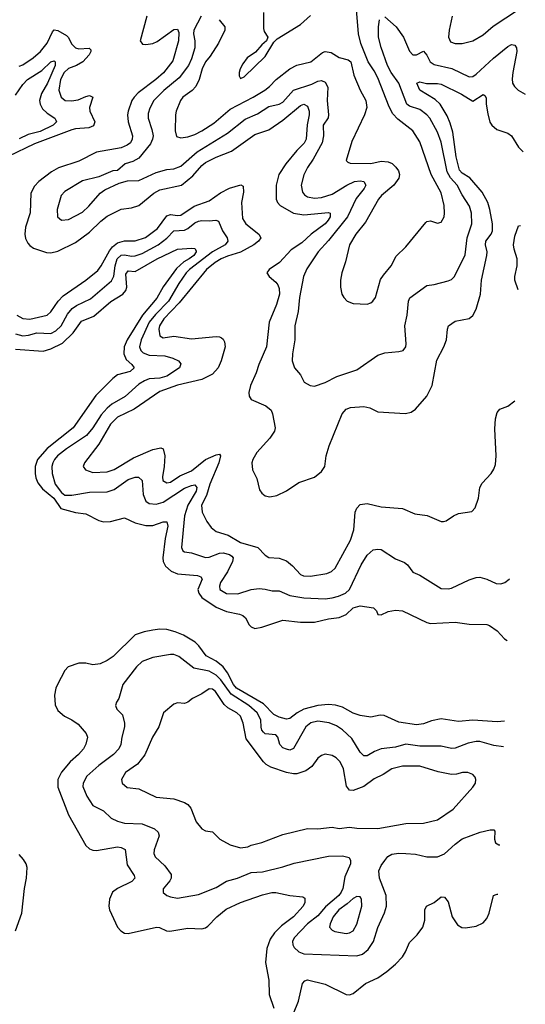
# Model space of a CAD drawing. Header units: inches. Extents: x 1552611 to 1694776, y 811966 to 917215.
# Tile 546 of 549: x 1691693 to 1694569, y 902692 to 908290. Entities that reach past the tile are written whole.
import ezdxf

# ---------------------------------------------------------------- set-up
doc = ezdxf.new("R2010")
doc.units = ezdxf.units.IN
doc.header["$MEASUREMENT"] = 0
doc.layers.add('B6990', color=7, linetype='Continuous')

msp = doc.modelspace()

# ---------------------------------------------------------------- linework, layer by layer
at = {"layer": 'B6990', "color": 5}
for points, elevation in [([(1692827.2, 908290), (1692859.5, 908250), (1692859.7, 908230), (1692823.6, 908156.4), (1692776.6, 908083.4), (1692749.1, 908050), (1692732, 908010), (1692714.4, 907950), (1692695.5, 907910), (1692673.3, 907886.7), (1692620.2, 907850), (1692607.5, 907830), (1692583.2, 907770), (1692579.7, 907750), (1692577.8, 907657.8), (1692585.9, 907625.9), (1692610, 907619.2), (1692650, 907624.4), (1692690, 907638), (1692730, 907658.7), (1692798.3, 907701.7), (1692890, 907781.4), (1693022, 907850), (1693088, 907890), (1693114, 907910), (1693151.8, 907950), (1693230, 908011), (1693270, 908031.7), (1693350, 908050.2), (1693416.4, 908103.6), (1693430, 908108.2), (1693464.1, 908104.1), (1693510, 908074.3), (1693562.2, 908062.2), (1693576.9, 908050), (1693593.9, 907973.9), (1693630.3, 907890), (1693662.3, 907830), (1693667.8, 907790), (1693654.7, 907750), (1693582.9, 907597.1), (1693550.4, 907490), (1693559.5, 907479.5), (1693573.7, 907473.7), (1693690, 907471.6), (1693750, 907485.1), (1693790, 907482.4), (1693811.7, 907471.7), (1693832.1, 907452.1), (1693847.8, 907430), (1693853.8, 907410), (1693850.1, 907389.9), (1693822.2, 907350), (1693752.2, 907290), (1693735, 907270), (1693661.1, 907138.9), (1693605.4, 907070), (1693569.3, 907010), (1693545.9, 906914.1), (1693524.7, 906850), (1693517.4, 906810), (1693517.6, 906770), (1693526.4, 906730), (1693536.3, 906710), (1693556, 906690), (1693590, 906677.3), (1693670, 906673), (1693690, 906679.3), (1693702, 906690), (1693717.4, 906710), (1693746.4, 906813.6), (1693761.7, 906838.4), (1693805.4, 906890), (1693834.4, 906945.6), (1693890, 906998.7), (1694003, 907137), (1694010, 907143.1), (1694030, 907146.7), (1694070, 907133.7), (1694090, 907138.4), (1694107.1, 907170), (1694110.6, 907190), (1694106.9, 907233.1), (1694090, 907305.6), (1694033.3, 907410), (1693970, 907595.8), (1693930, 907658.2), (1693843.7, 907723.7), (1693815, 907755), (1693794.8, 907794.8), (1693730, 907959.6), (1693710, 907999.7), (1693674.9, 908050), (1693634.5, 908154.5), (1693621.2, 908210), (1693606.9, 908370)], 860), ([(1693079.3, 908330), (1693080.8, 908240.8), (1693083.6, 908223.6), (1693104, 908190), (1693096.3, 908170), (1693070, 908147.6), (1693033.8, 908106.2), (1692986.6, 908073.4), (1692961.7, 908038.3), (1692946.5, 908010), (1692942.2, 907990), (1692941.7, 907970), (1692950, 907955.5), (1692970, 907964.6), (1693090, 908080.3), (1693138, 908162), (1693158.5, 908181.5), (1693290, 908262.4), (1693346.6, 908313.4)], 880), ([(1694153.3, 908310), (1694135.5, 908230), (1694131.5, 908190), (1694144.3, 908164.3), (1694170, 908154.7), (1694210, 908155.5), (1694270, 908169.2), (1694330, 908203.2), (1694387.4, 908252.6), (1694530, 908348.3)], 860), ([(1692417, 908310), (1692379.2, 908170), (1692391.3, 908151.3), (1692410, 908149.4), (1692450, 908155.3), (1692474.2, 908165.8), (1692570, 908233.4), (1692590, 908236.9), (1692597.7, 908217.7), (1692597.1, 908170), (1692563.4, 908056.6), (1692511.4, 907988.6), (1692467.9, 907950), (1692366.4, 907873.6), (1692343.6, 907850), (1692331.9, 907830), (1692309.3, 907770.7), (1692306.2, 907750), (1692310.1, 907710), (1692334.2, 907630), (1692333.7, 907610), (1692323.3, 907590), (1692304.3, 907575.7), (1692270, 907561.2), (1692130, 907536.2), (1692030, 907485.9), (1691913.1, 907446.9), (1691874.5, 907425.5), (1691802, 907370), (1691776.6, 907343.4), (1691756.9, 907303.1), (1691752.5, 907192.5), (1691725.8, 907110), (1691721.5, 907070), (1691725.3, 907045.3), (1691738.6, 907018.6), (1691750, 907005.3), (1691771.6, 906991.6), (1691845.9, 906965.9), (1691870, 906963.7), (1691910, 906973.9), (1692010, 907023.5), (1692090, 907082.2), (1692154.6, 907145.4), (1692190, 907172.3), (1692270, 907212.3), (1692330, 907221.1), (1692370, 907234), (1692456.7, 907303.3), (1692490, 907323.1), (1692613.5, 907350), (1692677.3, 907402.7), (1692730, 907461.6), (1692750, 907477.9), (1692810, 907507.8), (1692897.8, 907542.2), (1693030, 907636.3), (1693110, 907663.5), (1693190, 907719.1), (1693290, 907802), (1693310, 907809.2), (1693330, 907798), (1693339.8, 907770), (1693340.4, 907750), (1693327.7, 907692.3), (1693322.3, 907610), (1693312, 907588), (1693270, 907546), (1693206.4, 907470), (1693167.9, 907410), (1693152, 907350), (1693151.8, 907270), (1693159.7, 907250), (1693174.4, 907234.4), (1693250.4, 907190), (1693310, 907181.3), (1693450, 907194.6), (1693458.3, 907190), (1693459.5, 907170), (1693448.8, 907150), (1693430, 907129.4), (1693351.9, 907070), (1693298.7, 907021.2), (1693238.1, 906981.9), (1693171.2, 906908.8), (1693112.2, 906870), (1693099.3, 906850), (1693112.4, 906830), (1693150, 906797.4), (1693161.6, 906781.6), (1693170, 906761), (1693170.1, 906730), (1693154.3, 906670), (1693111.4, 906570), (1693096.5, 906430), (1693052.7, 906330), (1693038.1, 906281.9), (1693006.8, 906210), (1692996.2, 906170), (1692997.8, 906150), (1693010.2, 906130.2), (1693093.9, 906093.9), (1693123.2, 906070), (1693131.1, 906050), (1693146.7, 905970), (1693142.8, 905950), (1693116.9, 905910), (1693041.6, 905830), (1693019.4, 905790), (1693013.7, 905770), (1693016.5, 905730), (1693041.6, 905681.6), (1693057.8, 905617.8), (1693070, 905598.9), (1693090, 905582.9), (1693116.4, 905576.4), (1693155.2, 905584.8), (1693210, 905611.1), (1693281.9, 905658.1), (1693370, 905689), (1693410, 905720.4), (1693428.2, 905750), (1693437.2, 905810), (1693453.3, 905866.7), (1693527, 906050), (1693550, 906075.5), (1693575.2, 906084.8), (1693650.2, 906090.2), (1693684, 906084), (1693730, 906061.3), (1693888.4, 906051.5), (1693920.7, 906059.3), (1693944.7, 906075.3), (1694008.4, 906150), (1694039.3, 906210), (1694065.6, 906354.4), (1694106.2, 906430), (1694121.7, 906470), (1694126, 906530), (1694133, 906550), (1694170, 906576), (1694250, 906590.3), (1694271.3, 906608.7), (1694290, 906644.9), (1694314.6, 906730), (1694321, 906810), (1694350.4, 906950), (1694352.5, 906970), (1694343.4, 907010), (1694343.9, 907030), (1694374.5, 907070), (1694381.9, 907090), (1694383.2, 907130), (1694368.3, 907210), (1694355.4, 907250), (1694323.7, 907310), (1694252.9, 907390), (1694210, 907417.9), (1694194.4, 907434.4), (1694175.2, 907510), (1694158, 907650), (1694142.5, 907702.5), (1694124, 907744), (1694084.3, 907810), (1694055.8, 907835.8), (1693969.2, 907889.2), (1693952, 907930), (1693970, 907936.5), (1694006.4, 907926.4), (1694070, 907926.6), (1694090, 907922.7), (1694206.9, 907866.9), (1694270, 907826), (1694330, 907864), (1694339.3, 907859.3), (1694346, 907846), (1694346.5, 907810), (1694355.5, 907755.5), (1694368.3, 907708.3), (1694378.4, 907690), (1694406.6, 907666.6), (1694470, 907644.9), (1694490, 907630.3), (1694530, 907565.8), (1694558, 907539)], 820), ([(1692726.1, 908310), (1692683.9, 908230), (1692681.4, 908210), (1692690.1, 908170), (1692689.6, 908130), (1692670, 908066.9), (1692652.7, 908030), (1692600.1, 907959.9), (1692513.3, 907886.7), (1692455.6, 907830), (1692432.6, 907787.4), (1692423.7, 907756.3), (1692423.3, 907730), (1692445.4, 907665.4), (1692451.9, 907630), (1692449, 907610), (1692436.7, 907583.3), (1692370, 907502), (1692337, 907483), (1692292.7, 907470), (1692250, 907433.2), (1692222, 907430), (1692142.7, 907397.3), (1692050, 907373), (1691950, 907314), (1691929.2, 907290), (1691905.5, 907210), (1691908.7, 907170), (1691930, 907150.4), (1691970, 907153.1), (1692050, 907195.9), (1692086.6, 907230), (1692150, 907303.6), (1692177.6, 907322.4), (1692258.7, 907361.3), (1692306.3, 907373.7), (1692370, 907376.6), (1692470, 907422.1), (1692530, 907438.2), (1692570, 907442.7), (1692610, 907457.8), (1692702.1, 907538), (1692874.4, 907645.6), (1692975.9, 907724.1), (1693046.1, 907753.9), (1693110, 907795.5), (1693170, 907808.9), (1693190, 907821.9), (1693250.2, 907889.8), (1693355.7, 907924.3), (1693390, 907940.8), (1693410, 907944.8), (1693430, 907935.6), (1693445.5, 907905.5), (1693441.9, 907830), (1693450.2, 907750), (1693447.5, 907732.5), (1693418.9, 907690), (1693421.6, 907630), (1693412.9, 907590), (1693362.3, 907497.7), (1693330, 907449.6), (1693310, 907407), (1693295, 907350), (1693301.4, 907310), (1693313.6, 907293.6), (1693330, 907283.2), (1693370, 907276.2), (1693410, 907279.3), (1693470, 907298.7), (1693554.6, 907350), (1693596.9, 907370), (1693630, 907374.6), (1693650, 907370.7), (1693662.9, 907350), (1693653.1, 907330), (1693607.5, 907272.5), (1693557.1, 907170), (1693450, 907033.8), (1693391.5, 906970), (1693325.6, 906874.4), (1693307.2, 906830), (1693284.5, 906710), (1693276.3, 906630), (1693257.7, 906550), (1693257.4, 906470), (1693244.5, 906390), (1693244, 906350), (1693256.4, 906310), (1693290.5, 906270), (1693310.7, 906230), (1693346, 906210), (1693370, 906207), (1693430, 906226.5), (1693498, 906262), (1693610, 906299.6), (1693730, 906382.8), (1693770, 906396.5), (1693850, 906402.6), (1693875.1, 906410), (1693889.6, 906430), (1693892.3, 906447.7), (1693883.9, 906550), (1693897.6, 906610), (1693904.5, 906690), (1693911.7, 906708.3), (1694010, 906779.5), (1694050, 906784.2), (1694130, 906804.4), (1694150, 906813.1), (1694165.7, 906830), (1694226.6, 906953.4), (1694239.1, 907050), (1694265.5, 907130), (1694264.1, 907190), (1694251.5, 907230), (1694210, 907294.7), (1694181.1, 907350), (1694143.7, 907390), (1694125.4, 907425.4), (1694090, 907593.6), (1694070, 907650.9), (1694025.9, 907730), (1694009.1, 907750), (1693970, 907778.8), (1693910, 907798.5), (1693895.3, 907810), (1693849, 907930), (1693806.2, 907990), (1693785.5, 908030), (1693749, 908131), (1693735, 908190), (1693733.5, 908250), (1693739.7, 908290)], 840), ([(1693770, 908306), (1693834.7, 908250), (1693877.3, 908190), (1693910, 908110.3), (1693930, 908091.1), (1693950, 908091.1), (1693990, 908111.5), (1694010, 908087.4), (1694028.9, 908050), (1694050, 908035), (1694152.3, 908012.3), (1694250, 907964.6), (1694270, 907967.8), (1694290, 907980.2), (1694388, 908072), (1694470, 908138.4), (1694490, 908148), (1694510, 908144.9), (1694518.6, 908130), (1694521.3, 908110), (1694498, 907990), (1694493.7, 907953.7), (1694496, 907930), (1694507, 907910), (1694528.4, 907890), (1694569.4, 907867.2)], 840), ([(1691690, 908025.8), (1691710, 908033), (1691770, 908072.9), (1691811.4, 908110), (1691850, 908155.7), (1691880, 908220), (1691890, 908232.2), (1691910, 908227.9), (1691959.4, 908199.4), (1691969.7, 908189.7), (1691990.5, 908150.5), (1692010, 908130.2), (1692030, 908123.8), (1692087.6, 908127.6), (1692097.7, 908117.7), (1692098.5, 908110), (1692088.7, 908090), (1692051.6, 908050), (1692015.9, 908030), (1691970, 908012.9), (1691945.4, 907990), (1691925.7, 907950), (1691915.5, 907890), (1691928.5, 907850), (1691950.8, 907830.8), (1691988.2, 907828.2), (1692025.7, 907834.3), (1692070, 907854.2), (1692090, 907858.2), (1692108.2, 907850), (1692089.4, 907790), (1692092, 907770), (1692120.7, 907710), (1692113.4, 907686.6), (1692085.5, 907674.5), (1692010.1, 907669.9), (1691990, 907664.7), (1691776.7, 907583.3), (1691628.1, 907511.9)], 780), ([(1691670, 907860.2), (1691710, 907920.9), (1691737, 907950), (1691818.6, 908001.4), (1691870, 908050.2), (1691890, 908056.5), (1691895.6, 908050), (1691893.9, 908030), (1691850.4, 907929.5), (1691817.6, 907870), (1691806.5, 907830), (1691809, 907809), (1691822.9, 907782.9), (1691850, 907758.5), (1691892.3, 907730), (1691898.9, 907718.9), (1691903.2, 907710), (1691884.2, 907690), (1691810, 907653.5), (1691742.1, 907637.9), (1691690, 907612.7)], 760), ([(1691676.5, 906610), (1691710, 906590.8), (1691750, 906587.5), (1691850, 906610.2), (1691870, 906628.5), (1691912.7, 906690), (1691940.1, 906719.9), (1692070, 906808.2), (1692136.9, 906863.1), (1692157.1, 906890), (1692203.4, 906976.6), (1692221.8, 906998.2), (1692250, 907020.5), (1692290, 907031.8), (1692350, 907031.8), (1692409, 907051), (1692477.2, 907102.8), (1692530, 907175.2), (1692550, 907182.8), (1692590, 907175.8), (1692610, 907178.2), (1692686.3, 907230), (1692770, 907260.8), (1692834.9, 907305.1), (1692887.3, 907332.7), (1692951.7, 907351.7), (1692964.2, 907344.2), (1692965.8, 907310), (1692954.5, 907250), (1692959.6, 907159.6), (1692979.3, 907130), (1693053.5, 907070), (1693064.8, 907050), (1693052.2, 907030), (1693024.8, 907010), (1692950, 906967.9), (1692874.5, 906945.5), (1692839.5, 906930), (1692805.7, 906910), (1692755.2, 906870), (1692599.7, 906680.3), (1692513.6, 906590), (1692488.1, 906550), (1692483.8, 906530), (1692490, 906493.1), (1692510, 906481.2), (1692570, 906490.7), (1692670, 906474.6), (1692810, 906487.9), (1692830, 906487.2), (1692841.1, 906481.1), (1692850, 906474.4), (1692858.5, 906458.5), (1692862.5, 906430), (1692840.1, 906350), (1692822.7, 906310), (1692790, 906275), (1692730, 906243.4), (1692590, 906212), (1692490, 906175.4), (1692343.8, 906076.2), (1692250, 906029.9), (1692210, 905989.9), (1692143.6, 905876.4), (1692060.9, 905770), (1692053.7, 905750), (1692068.2, 905730), (1692110, 905715.5), (1692190, 905718.5), (1692230, 905731.7), (1692341.3, 905798.7), (1692450, 905847.2), (1692496.5, 905856.5), (1692510.1, 905850.1), (1692519.2, 905810), (1692515.8, 905750), (1692504.8, 905690), (1692507.3, 905670), (1692530, 905656.1), (1692550, 905661), (1692604, 905696), (1692670, 905725.2), (1692750, 905788.6), (1692810, 905816.6), (1692830, 905820.3), (1692835.5, 905810), (1692826.6, 905770), (1692775.5, 905650), (1692755.8, 905584.2), (1692727.8, 905530), (1692730.2, 905490), (1692756.7, 905436.7), (1692782.7, 905402.7), (1692810, 905380.2), (1692879.5, 905359.5), (1692950, 905317.3), (1693047.6, 905290), (1693090, 905245.3), (1693110, 905231.6), (1693170, 905229.2), (1693210, 905214.2), (1693245.5, 905185.5), (1693290, 905136.5), (1693307.6, 905127.6), (1693347, 905127), (1693439.6, 905140.5), (1693467.2, 905152.8), (1693488, 905172), (1693574.4, 905330), (1693594.2, 905390), (1693600.6, 905490), (1693610, 905513.1), (1693630, 905533.2), (1693670, 905540.2), (1693750, 905520.3), (1693870, 905510.3), (1693941, 905481), (1694011.3, 905471.3), (1694090, 905437.1), (1694103.7, 905436.3), (1694119.1, 905440.9), (1694160.9, 905470), (1694190, 905483.1), (1694265.3, 905494.7), (1694284.9, 905515.1), (1694302.4, 905570), (1694310, 905630.7), (1694324.5, 905655.5), (1694374.5, 905710), (1694390, 905734), (1694399.3, 905760.7), (1694404, 905810), (1694395.7, 905964.3), (1694400, 906020), (1694410, 906057.3), (1694424.8, 906075.2), (1694470, 906092.8), (1694510.5, 906123.3)], 780), ([(1691670, 906503), (1691710, 906492.9), (1691743.7, 906496.3), (1691790, 906509.2), (1691870, 906505.2), (1691899.3, 906520.7), (1691929.3, 906550), (1691965, 906615), (1691992.2, 906647.8), (1692015.3, 906664.7), (1692096.2, 906703.8), (1692214.9, 906805.1), (1692228.3, 906831.6), (1692236.7, 906890), (1692248.3, 906930), (1692270, 906951.7), (1692290, 906953.9), (1692330, 906944.7), (1692350, 906946.6), (1692390, 906961.5), (1692481.7, 907010), (1692530, 907048.6), (1692569.9, 907090.1), (1692630, 907093), (1692650, 907103.1), (1692690, 907134.2), (1692710, 907145.1), (1692730, 907148.8), (1692770, 907145.7), (1692809.3, 907149.3), (1692823.6, 907143.6), (1692847.6, 907090), (1692873.5, 907050), (1692877.2, 907030), (1692861.2, 907010), (1692790, 906970.3), (1692659.3, 906870), (1692639.1, 906850), (1692597.9, 906790), (1692540.4, 906690), (1692465.5, 906614.4), (1692429.4, 906570), (1692383.3, 906470), (1692374, 906430), (1692381.3, 906410), (1692395.8, 906395.8), (1692430, 906382.7), (1692518, 906378), (1692565, 906365), (1692597, 906350), (1692610, 906332.7), (1692601.3, 906310), (1692530, 906263.5), (1692490, 906251.8), (1692430, 906247.4), (1692402.5, 906237.5), (1692370, 906217.4), (1692293, 906147), (1692216.8, 906103.2), (1692190, 906081.6), (1692156.1, 906043.9), (1692110, 905969.1), (1692073.3, 905926.7), (1691958.5, 905850), (1691908.8, 905810), (1691890.9, 905790), (1691880.8, 905770), (1691875.8, 905750), (1691878, 905710), (1691894.4, 905650), (1691930, 905602.5), (1691950, 905587.5), (1691990, 905587.3), (1692090, 905603.6), (1692190, 905604.8), (1692230, 905619.8), (1692310, 905676.2), (1692349.3, 905689.3), (1692368.6, 905688.6), (1692390.6, 905670.6), (1692395.8, 905590), (1692410, 905552.9), (1692430, 905538.9), (1692470, 905535.1), (1692510, 905547.1), (1692630, 905626.5), (1692670, 905641.8), (1692690, 905644.5), (1692701.3, 905630), (1692696.9, 905610), (1692649.6, 905530.4), (1692630.1, 905470.1), (1692613.2, 905290), (1692621.7, 905270), (1692630, 905263.6), (1692670, 905258.6), (1692750, 905233.1), (1692770, 905235.1), (1692830, 905257.3), (1692850, 905259.1), (1692887.4, 905250), (1692899.5, 905239.5), (1692907, 905230), (1692903.5, 905210), (1692875.9, 905150), (1692835.8, 905090), (1692828.8, 905070), (1692831.8, 905050), (1692870, 905028.5), (1692934.3, 905025.7), (1693010, 905050.6), (1693055.9, 905055.9), (1693090, 905053.2), (1693130, 905043.2), (1693170, 905042), (1693230, 905016.2), (1693310, 905002.1), (1693430, 904998.2), (1693470, 905002.7), (1693507.3, 905012.7), (1693546.4, 905030), (1693569, 905051), (1693635.8, 905190), (1693670, 905244.9), (1693704.8, 905275.2), (1693730, 905280.3), (1693750, 905277.4), (1693830, 905224), (1693883, 905203), (1693898.7, 905190), (1693929.2, 905149.2), (1693970, 905132.4), (1694090, 905056.9), (1694130, 905053.4), (1694150, 905057.8), (1694250, 905105.5), (1694290, 905119.1), (1694310, 905120.7), (1694350, 905108.2), (1694403.7, 905083.7), (1694430, 905081.7), (1694452.3, 905090), (1694477.6, 905110), (1694478.8, 905111.7)], 760), ([(1694529.3, 906753.6), (1694509.6, 906810), (1694509.3, 906830), (1694522.2, 906890), (1694523.9, 906930), (1694505.9, 906985.9), (1694502.8, 907010), (1694510, 907058.3), (1694530, 907117.3), (1694542.7, 907119.4)], 780), ([(1691670, 906416.6), (1691825.6, 906405.6), (1691870, 906418.4), (1691936.5, 906450), (1691997.1, 906510), (1692044.3, 906575.7), (1692115.5, 906604.5), (1692211.8, 906688.2), (1692280.2, 906730), (1692296.2, 906750), (1692302.1, 906770), (1692297.2, 906842.8), (1692310, 906861.6), (1692350, 906858.5), (1692476, 906930), (1692590, 906984.8), (1692670.9, 906990.9), (1692689.2, 906989.2), (1692696.7, 906976.7), (1692697.5, 906970), (1692683.7, 906950), (1692657.6, 906930), (1692625.9, 906914.1), (1692585.5, 906874.5), (1692509.6, 906770.4), (1692472.6, 906707.4), (1692391.7, 906610), (1692304.9, 906470), (1692286.9, 906430), (1692284.5, 906390), (1692298.8, 906358.8), (1692331.8, 906330), (1692344, 906310), (1692322.2, 906290), (1692249.7, 906270.3), (1692222.3, 906250), (1692126.6, 906153.4), (1691998, 905970), (1691848.9, 905851.1), (1691794.7, 905790), (1691781.4, 905750), (1691781.8, 905710), (1691785.2, 905685.2), (1691796.4, 905656.4), (1691821.9, 905621.9), (1691886.3, 905570), (1691926.9, 905510), (1692010, 905487.5), (1692070, 905480.9), (1692143.1, 905443.1), (1692170, 905434.6), (1692210, 905437.7), (1692290, 905458.3), (1692350.1, 905430.1), (1692410, 905414), (1692450, 905415), (1692510, 905434.2), (1692530, 905435.8), (1692535.3, 905410), (1692520.3, 905339.7), (1692507.2, 905230), (1692509.3, 905209.3), (1692523.3, 905183.3), (1692555.5, 905155.5), (1692590, 905139.5), (1692704.7, 905130), (1692722.9, 905122.9), (1692730.2, 905110), (1692706.4, 905050), (1692712.4, 905030), (1692730, 905005.4), (1692810.3, 904950), (1692870, 904925.4), (1692943.8, 904910), (1692961.6, 904901.6), (1692976.8, 904890), (1692998, 904850), (1693010, 904838.6), (1693030, 904829.4), (1693070, 904836.3), (1693190, 904875.5), (1693290, 904865.3), (1693370, 904865.5), (1693450, 904884.4), (1693510, 904890.6), (1693550, 904908.7), (1693590, 904946.6), (1693630, 904957.2), (1693705.9, 904945.9), (1693722.4, 904930), (1693730, 904908.2), (1693750, 904906.7), (1693790, 904925.3), (1693830, 904932.8), (1693870, 904928.8), (1694010, 904862.6), (1694030, 904857), (1694170, 904864.4), (1694250, 904852.9), (1694351.2, 904851.2), (1694366, 904846), (1694410, 904816.3), (1694451.7, 904770), (1694466.7, 904759.7)], 740), ([(1694450.7, 904301.9), (1694410, 904297.4), (1694270, 904307.3), (1694190, 904299.3), (1694090, 904314.9), (1694036.2, 904303.8), (1693990, 904286), (1693950, 904280.3), (1693850, 904296.5), (1693765.5, 904334.5), (1693743.9, 904336.1), (1693690, 904325), (1693630, 904333.4), (1693590, 904347.6), (1693530, 904381.3), (1693490, 904392.6), (1693450, 904396.2), (1693389.5, 904390.5), (1693309.8, 904370.2), (1693272.3, 904350), (1693230, 904317.5), (1693210, 904313.6), (1693170, 904324.3), (1693139.5, 904339.5), (1693080.5, 904400.5), (1692926.1, 904490), (1692908.5, 904510), (1692875.8, 904575.8), (1692850.2, 904610.2), (1692810, 904643.1), (1692753.4, 904673.4), (1692711.8, 904730), (1692690.7, 904750.7), (1692624.6, 904790), (1692576.8, 904810), (1692530, 904822.8), (1692490, 904824.9), (1692450, 904819.9), (1692402, 904810), (1692350, 904792.3), (1692224.4, 904670), (1692190, 904647.1), (1692150, 904628.1), (1692110, 904622.9), (1692070, 904631.4), (1692030, 904631.6), (1691969.2, 904610.8), (1691950, 904589.5), (1691908.1, 904510), (1691899.2, 904490), (1691891.1, 904450), (1691895.2, 904395.2), (1691910, 904362.6), (1691947.2, 904330), (1691990, 904309.3), (1692024.9, 904284.9), (1692071.4, 904231.4), (1692078.9, 904210), (1692070.2, 904170.2), (1692056.1, 904143.9), (1692028.2, 904111.8), (1691980.1, 904070), (1691930, 904011.9), (1691910.6, 903970), (1691910, 903926.4), (1691970, 903769.1), (1692070, 903595.8), (1692090, 903575.3), (1692110, 903567.7), (1692130, 903567.3), (1692250, 903586.4), (1692270, 903584.4), (1692292.1, 903572.1), (1692305.1, 903485.1), (1692344.1, 903424.1), (1692347.8, 903410), (1692330.2, 903390), (1692249.1, 903350), (1692220.7, 903330), (1692204.2, 903290), (1692200.2, 903250), (1692203.6, 903230), (1692249.2, 903130), (1692268.9, 903108.9), (1692290, 903097.2), (1692310, 903094.2), (1692470.8, 903130.8), (1692488.9, 903128.9), (1692528.9, 903108.9), (1692547.8, 903107.8), (1692650, 903124.2), (1692730, 903121.4), (1692750, 903127.6), (1692762.8, 903137.2), (1692814.2, 903190), (1692867.5, 903232.5), (1692948.4, 903270), (1693073.8, 903313.9), (1693126.8, 903326.8), (1693150, 903328), (1693230, 903310.2), (1693303.1, 903303.1), (1693315.1, 903295.1), (1693314.6, 903270), (1693305.3, 903250), (1693251, 903190), (1693182.7, 903137.3), (1693142.4, 903097.6), (1693117.5, 903062.5), (1693099, 903010), (1693091.5, 902930), (1693110.3, 902830), (1693112.4, 902747.6), (1693139.5, 902670)], 740), ([(1694445.7, 904156.6), (1694390, 904164.1), (1694310, 904185.8), (1694290, 904186.6), (1694243.8, 904176.2), (1694170, 904148.2), (1694150, 904147.2), (1694090, 904160.2), (1693970, 904159), (1693890, 904170.9), (1693830, 904154.1), (1693750, 904144.5), (1693710.7, 904129.3), (1693670, 904104.5), (1693650, 904104.2), (1693630, 904125.1), (1693583.4, 904203.4), (1693530, 904252.2), (1693494.5, 904274.5), (1693452.6, 904292.6), (1693390, 904302), (1693350, 904292.5), (1693321.4, 904270), (1693250, 904146.6), (1693230, 904137.3), (1693210, 904142.1), (1693190, 904150.6), (1693172.7, 904170), (1693161.9, 904210), (1693150, 904224.2), (1693090.4, 904230.4), (1693079.8, 904239.8), (1693071, 904250), (1693066.9, 904266.9), (1693063.9, 904310), (1693043.8, 904350), (1692997.2, 904390), (1692895.9, 904455.9), (1692836.5, 904536.5), (1692810, 904563), (1692770, 904585.3), (1692683.4, 904603.4), (1692598.9, 904670), (1692570, 904681.1), (1692550, 904681.5), (1692450, 904664.2), (1692390, 904640.2), (1692357.7, 904610), (1692279.5, 904510), (1692257.6, 904430), (1692243.8, 904410), (1692237.1, 904390), (1692245.5, 904370), (1692277.3, 904337.3), (1692289.2, 904290), (1692289.2, 904270), (1692273.2, 904210), (1692268.8, 904170), (1692256.2, 904143.8), (1692227.2, 904112.8), (1692142.6, 904050), (1692075.2, 903990), (1692053.8, 903950), (1692052.9, 903930), (1692074.8, 903874.8), (1692110, 903822), (1692170, 903791.3), (1692213.4, 903750), (1692250, 903733.4), (1692290, 903722.4), (1692390, 903717.8), (1692460.3, 903690), (1692481.4, 903670), (1692485.5, 903650), (1692458, 903570), (1692456.2, 903550), (1692463.6, 903530), (1692519.6, 903479.6), (1692553.8, 903430), (1692554.7, 903410), (1692546.4, 903393.6), (1692508.6, 903348.6), (1692510, 903327.3), (1692530.3, 903310.3), (1692550, 903303.1), (1692590, 903296.1), (1692710, 903317), (1692810, 903356.2), (1692870, 903391.7), (1692932.6, 903410), (1693010, 903441.7), (1693074.1, 903445.9), (1693190, 903473.1), (1693254.4, 903494.4), (1693450, 903534.9), (1693530, 903536.5), (1693566.6, 903526.6), (1693575.2, 903510), (1693574, 903490), (1693542.9, 903417.1), (1693530.6, 903350), (1693522.5, 903330), (1693508.5, 903310), (1693433, 903247), (1693390, 903194.2), (1693329.8, 903150.2), (1693254.4, 903070), (1693245.7, 903050), (1693247, 903030), (1693255, 903015), (1693281.1, 902990), (1693310, 902979.8), (1693610, 902967.1), (1693642.5, 902977.5), (1693675.5, 903004.5), (1693705.2, 903050), (1693730, 903128.4), (1693767.8, 903212.2), (1693779.3, 903250), (1693777.5, 903310), (1693740.8, 903410), (1693736.3, 903450), (1693750, 903480.9), (1693770, 903510.3), (1693788.2, 903531.8), (1693810, 903544.7), (1693849.1, 903550.9), (1693890.1, 903550.1), (1693945.1, 903545.1), (1694010, 903530.2), (1694070, 903531.1), (1694110, 903547.5), (1694170, 903602.8), (1694210, 903632.4), (1694313.2, 903670), (1694370, 903684.2), (1694390, 903684), (1694395.8, 903675.8), (1694394.6, 903630), (1694399.5, 903610), (1694418, 903598), (1694425.1, 903598.1)], 760), ([(1691670, 903109.2), (1691705.9, 903210), (1691720.6, 903350), (1691731.7, 903410), (1691734.9, 903470), (1691729.3, 903490), (1691714.9, 903514.9), (1691690, 903544)], 740), ([(1693250, 902639.3), (1693279.8, 902710), (1693302.6, 902810), (1693314.9, 902825.1), (1693330, 902831.4), (1693430, 902806.5), (1693550, 902748.5), (1693570, 902746), (1693590, 902754), (1693659.7, 902810), (1693730, 902842), (1693781.1, 902878.9), (1693830, 902920.2), (1693870, 902962.8), (1693887.5, 902990), (1693910, 903042.6), (1693953.7, 903086.3), (1693986.6, 903130), (1693998.2, 903170), (1693997.7, 903230), (1694007.6, 903250), (1694050, 903271.7), (1694090, 903302.4), (1694110, 903302), (1694130, 903274), (1694153.8, 903190), (1694184.4, 903144.4), (1694209.1, 903129.1), (1694230, 903127.1), (1694290, 903135.9), (1694330, 903156.1), (1694350, 903179.6), (1694363.2, 903210), (1694388.7, 903310), (1694402.9, 903317.1), (1694410, 903318.9), (1694413.4, 903317.4)], 740)]:
    msp.add_lwpolyline(points, dxfattribs=dict(at, elevation=elevation))
at = {"layer": 'B6990', "color": 5, "elevation": 780}
for points in [[(1692770, 904485.3), (1692730, 904457.6), (1692676.4, 904430), (1692650, 904409.6), (1692630, 904402.6), (1692590, 904405.1), (1692570, 904399.3), (1692511.6, 904348.5), (1692485.3, 904270), (1692449.4, 904210.6), (1692404.5, 904110), (1692363.5, 904056.5), (1692295.3, 904010), (1692273.1, 903970), (1692275.8, 903950), (1692305.3, 903925.3), (1692370, 903917.5), (1692470, 903870.2), (1692570, 903859.4), (1692630, 903840.2), (1692650, 903828.9), (1692667.3, 903807.3), (1692697.8, 903730), (1692730, 903689.1), (1692750, 903678.6), (1692790, 903671.7), (1692831.3, 903630), (1692890, 903598.2), (1692950, 903581.7), (1692990, 903586.5), (1693010, 903596.2), (1693070, 903611.2), (1693190, 903657.6), (1693330, 903690.8), (1693390, 903689), (1693470, 903698.4), (1693510, 903691), (1693570, 903699.2), (1693610, 903692.5), (1693730, 903690.8), (1693890, 903719.4), (1693990, 903722.8), (1694070, 903740.9), (1694158.2, 903801.8), (1694270, 903927), (1694285.1, 903950), (1694288.2, 903970), (1694284.2, 903984.2), (1694270, 903998.9), (1694242, 904010), (1694212, 904010), (1694178.8, 904001.2), (1694150, 903999.3), (1694074.1, 904014.1), (1693970, 904045.5), (1693870, 904045.8), (1693809.7, 904030.3), (1693761.3, 903998.7), (1693710, 903973.6), (1693650, 903930.6), (1693590, 903907.8), (1693570, 903909.7), (1693551.8, 903931.8), (1693536, 904030), (1693516.4, 904070), (1693493.4, 904093.4), (1693470, 904107.2), (1693430, 904113.3), (1693410, 904106.9), (1693390, 904091.2), (1693355.7, 904044.3), (1693321.1, 904018.9), (1693270, 904002.4), (1693250, 904001.4), (1693210, 904009.8), (1693121.1, 904041.1), (1693095.2, 904055.2), (1693079.3, 904070), (1692982, 904202), (1692964.8, 904290), (1692948.8, 904330), (1692928.4, 904350), (1692877.6, 904377.6), (1692856.3, 904396.3), (1692806.4, 904470), (1692790, 904484.1)], [(1693610, 903304.4), (1693590, 903293.9), (1693556.6, 903263.4), (1693508.5, 903230), (1693476.1, 903190), (1693458.4, 903150), (1693455.5, 903130), (1693470, 903112.8), (1693486, 903106), (1693550, 903094.1), (1693570, 903097.6), (1693590, 903109.3), (1693611.6, 903148.4), (1693638.6, 903250), (1693638.4, 903290), (1693630, 903302.6), (1693623.9, 903303.9)]]:
    msp.add_lwpolyline(points, close=True, dxfattribs=at)

doc.saveas('drawing.dxf')
